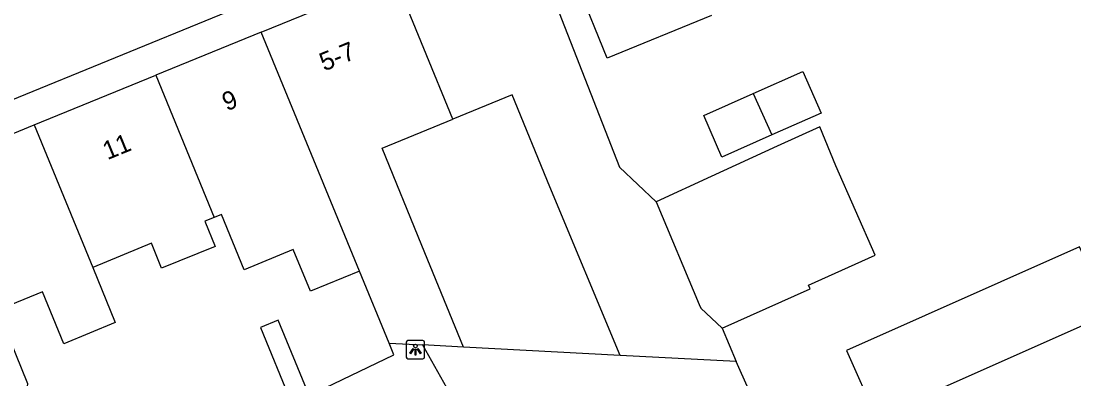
# Model space of a CAD drawing. Extents: x 159377 to 159983, y 382996 to 383595.
# Drawn here: x 159879.5 to 159936.7, y 383345.8 to 383365.2 of the extents above; entities that cross this region are included whole.
import ezdxf

# ---------------------------------------------------------------- set-up
doc = ezdxf.new("R2010")
doc.units = 0
for name, color, linetype in [('IMGEO_Lichtpunt', 7, 'Continuous'), ('IMGEO_Pand', 7, 'Continuous'), ('IMGEO_Pand_nummerreeks', 7, 'Continuous'), ('IMGEO_Pand_vergunning_verleend', 7, 'Continuous'), ('IMGEO_Rijbaan_lokaal_open', 7, 'Continuous')]:
    doc.layers.add(name, color=color, linetype=linetype)

msp = doc.modelspace()

# ---------------------------------------------------------------- linework, layer by layer
at = {"layer": 'IMGEO_Lichtpunt'}
for p, q in [((159900.401, 383347.765), (159900.401, 383346.958)), ((159900.401, 383347.765), (159900.401, 383346.958)), ((159901.303, 383347.86), (159900.495, 383347.86)), ((159901.303, 383347.86), (159900.495, 383347.86)), ((159901.397, 383346.958), (159901.397, 383347.765)), ((159901.397, 383346.958), (159901.397, 383347.765)), ((159900.495, 383346.864), (159901.303, 383346.864)), ((159900.495, 383346.864), (159901.303, 383346.864))]:
    msp.add_line(p, q, dxfattribs=at)
for points in [[(159900.775, 383347.429), (159900.814, 383347.401), (159900.626, 383347.139), (159900.588, 383347.166), (159900.775, 383347.429)], [(159900.877, 383347.381), (159900.924, 383347.381), (159900.924, 383347.059), (159900.877, 383347.059), (159900.877, 383347.381)], [(159900.987, 383347.401), (159901.025, 383347.428), (159901.212, 383347.166), (159901.173, 383347.138), (159900.987, 383347.401)]]:
    msp.add_lwpolyline(points, dxfattribs=at)
msp.add_circle((159900.9, 383347.563), 0.0994, dxfattribs=at)
for centre, start, end in [((159900.495, 383347.765), 90, 180), ((159900.495, 383347.765), 90, 180), ((159901.303, 383347.765), 0, 90), ((159901.303, 383347.765), 0, 90), ((159900.495, 383346.958), 180, 270), ((159900.495, 383346.958), 180, 270), ((159901.303, 383346.958), 270, 0), ((159901.303, 383346.958), 270, 360)]:
    msp.add_arc(centre, 0.0946, start, end, dxfattribs=at)
at = {"layer": 'IMGEO_Pand'}
for points in [[(159906.767, 383370.475), (159908.377, 383366.545), (159911.987, 383357.288), (159913.983, 383355.409)], [(159892.526, 383364.641), (159899.783, 383367.614)], [(159902.941, 383359.909), (159899.783, 383367.614)], [(159892.526, 383364.641), (159886.8, 383362.295)], [(159897.864, 383351.637), (159892.526, 383364.641)], [(159880.193, 383359.588), (159886.8, 383362.295)], [(159886.8, 383362.295), (159889.969, 383354.561)], [(159912.029, 383347.048), (159908.195, 383356.229), (159906.149, 383361.223), (159902.941, 383359.909)], [(159903.519, 383347.504), (159901.256, 383353.027), (159899.084, 383358.329), (159902.941, 383359.909)], [(159874.945, 383357.438), (159880.193, 383359.588)], [(159880.193, 383359.588), (159883.363, 383351.84)], [(159917.563, 383348.528), (159922.345, 383350.671), (159922.252, 383350.875), (159925.88, 383352.502), (159923.738, 383357.367), (159922.87, 383359.487), (159920.557, 383358.426), (159916.962, 383356.776), (159913.983, 383355.409)], [(159913.983, 383355.409), (159916.315, 383349.823), (159916.399, 383349.622), (159917.563, 383348.528)], [(159889.969, 383354.561), (159889.459, 383354.352), (159890.02, 383352.984), (159887.11, 383351.792), (159886.555, 383353.148), (159883.363, 383351.84)], [(159897.864, 383351.637), (159895.192, 383350.542), (159894.262, 383352.81), (159891.587, 383351.714), (159890.356, 383354.719), (159889.969, 383354.561)], [(159926.254, 383343.828), (159938.605, 383349.337), (159936.986, 383352.966), (159924.319, 383347.317), (159925.938, 383343.687)], [(159883.363, 383351.84), (159884.593, 383348.837), (159881.789, 383347.688), (159880.635, 383350.504), (159878.193, 383349.504)], [(159899.471, 383347.721), (159897.864, 383351.637)], [(159878.193, 383349.504), (159879.828, 383345.513), (159879.706, 383344.612), (159884.017, 383344.028), (159889.525, 383343.991)], [(159892.483, 383348.572), (159894.138, 383344.533), (159895.104, 383344.929), (159893.449, 383348.968), (159892.483, 383348.572)], [(159917.563, 383348.528), (159918.322, 383346.711)], [(159899.471, 383347.721), (159901.277, 383347.624)], [(159903.519, 383347.504), (159901.277, 383347.624)], [(159918.322, 383346.711), (159912.029, 383347.048)]]:
    msp.add_lwpolyline(points, dxfattribs=at)
at = {"layer": 'IMGEO_Pand_vergunning_verleend'}
for points in [[(159916.985, 383365.545), (159911.323, 383363.221), (159908.175, 383371.012), (159913.794, 383373.318)], [(159919.251, 383361.295), (159921.951, 383362.492), (159922.953, 383360.229), (159920.259, 383359.043)], [(159920.259, 383359.043), (159917.547, 383357.829), (159916.574, 383360.097), (159919.251, 383361.295)], [(159919.251, 383361.295), (159920.259, 383359.043)]]:
    msp.add_lwpolyline(points, dxfattribs=at)
at = {"layer": 'IMGEO_Rijbaan_lokaal_open'}
for points in [[(159895.93, 383367.9), (159873.236, 383358.594), (159862.546, 383354.138), (159855.412, 383349.492)], [(159894.14, 383344.402), (159899.734, 383347.089), (159899.471, 383347.721)], [(159901.277, 383347.624), (159904.224, 383342.402)], [(159912.029, 383347.048), (159903.519, 383347.504)], [(159920.796, 383341.192), (159918.322, 383346.711)]]:
    msp.add_lwpolyline(points, dxfattribs=at)

# ---------------------------------------------------------------- texts
at = {"layer": 'IMGEO_Pand_nummerreeks'}
for s, rotation, p in [('5-7', 22.2776, (159895.942, 383362.496)), ('9', 22.2766, (159890.651, 383360.328)), ('11', 22.2797, (159884.165, 383357.671))]:
    msp.add_text(s, height=1, rotation=rotation, dxfattribs=at).set_placement(p)

doc.saveas('drawing.dxf')
